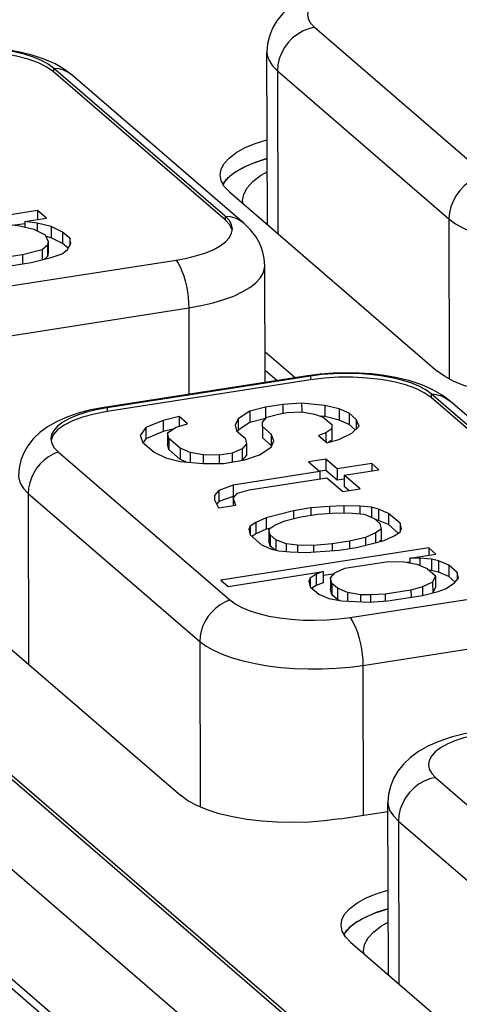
# Model space of a CAD drawing. Header units: millimetres. Extents: x -2579 to 1363, y -329 to 2298.
# Tile 261 of 280: x 1150.23 to 1155.66, y 1200.9 to 1213.07. Entities that reach past the tile are written whole.
import ezdxf

# ---------------------------------------------------------------- set-up
doc = ezdxf.new("R2010")
doc.units = ezdxf.units.MM
doc.header["$LTSCALE"] = 30.734
doc.layers.get('0').update_dxf_attribs({"linetype": 'CONTINUOUS'})

msp = doc.modelspace()

# ---------------------------------------------------------------- linework, layer by layer
at = {"color": 2}
for p, q in [((1167.169, 1186.38), (1135.997, 1213.29)), ((1153.868, 1212.973), (1155.988, 1211.143)), ((1167.602, 1187.478), (1138.453, 1212.643)), ((1150.643, 1212.47), (1150.643, 1212.424)), ((1153.408, 1212.436), (1155.528, 1210.606)), ((1153.408, 1212.436), (1153.413, 1210.425)), ((1152.763, 1210.64), (1152.763, 1210.594)), ((1155.528, 1210.606), (1155.532, 1208.627)), ((1149.801, 1209.114), (1152.314, 1209.506)), ((1152.314, 1209.506), (1152.316, 1208.439)), ((1153.818, 1208.663), (1153.818, 1208.616)), ((1155.306, 1208.445), (1155.306, 1208.398)), ((1151.305, 1208.271), (1151.305, 1208.224)), ((1150.332, 1207.213), (1152.451, 1205.383)), ((1150.332, 1207.213), (1150.336, 1205.099)), ((1154.464, 1205.088), (1156.977, 1205.48)), ((1152.451, 1205.383), (1152.456, 1203.337)), ((1154.464, 1205.088), (1154.468, 1203.235)), ((1155.362, 1203.701), (1157.482, 1201.871)), ((1154.903, 1203.164), (1157.022, 1201.334)), ((1154.903, 1203.164), (1154.907, 1201.153))]:
    msp.add_line(p, q, dxfattribs=at)
at = {"color": 7}
for p, q in [((1167.145, 1186.519), (1136.415, 1213.048)), ((1153.285, 1210.536), (1153.28, 1212.667)), ((1152.763, 1210.64), (1150.643, 1212.47)), ((1152.763, 1210.594), (1150.643, 1212.424)), ((1152.998, 1210.548), (1150.879, 1212.378)), ((1140.676, 1211.841), (1167.572, 1188.622)), ((1140.784, 1211.796), (1167.558, 1188.682)), ((1152.897, 1211.189), (1152.811, 1211.125)), ((1152.887, 1211.182), (1152.897, 1211.189)), ((1152.714, 1211.076), (1152.7, 1211.15)), ((1152.753, 1211.007), (1152.714, 1211.076)), ((1152.802, 1211.116), (1152.812, 1211.126)), ((1152.812, 1211.126), (1152.821, 1211.133)), ((1152.818, 1210.938), (1152.753, 1211.007)), ((1152.818, 1210.938), (1155.383, 1208.724)), ((1152.979, 1210.833), (1152.992, 1210.911)), ((1152.986, 1210.793), (1152.979, 1210.833)), ((1150.446, 1210.71), (1148.735, 1210.443)), ((1150.556, 1210.614), (1150.446, 1210.71)), ((1150.446, 1210.71), (1150.446, 1210.597)), ((1150.289, 1210.573), (1150.556, 1210.614)), ((1150.44, 1210.551), (1150.289, 1210.573)), ((1150.289, 1210.573), (1150.289, 1210.503)), ((1150.075, 1210.539), (1150.226, 1210.518)), ((1150.293, 1210.546), (1150.166, 1210.527)), ((1150.226, 1210.518), (1150.399, 1210.478)), ((1150.399, 1210.478), (1150.541, 1210.41)), ((1150.613, 1210.511), (1150.44, 1210.551)), ((1150.44, 1210.551), (1150.44, 1210.458)), ((1150.755, 1210.443), (1150.613, 1210.511)), ((1150.613, 1210.511), (1150.613, 1210.371)), ((1150.843, 1210.367), (1150.755, 1210.443)), ((1150.755, 1210.443), (1150.755, 1210.303)), ((1150.541, 1210.41), (1150.576, 1210.325)), ((1150.613, 1210.371), (1150.551, 1210.386)), ((1150.576, 1210.325), (1150.567, 1210.279)), ((1150.576, 1210.325), (1150.576, 1210.185)), ((1150.755, 1210.303), (1150.613, 1210.371)), ((1150.843, 1210.367), (1150.843, 1210.278)), ((1150.856, 1210.301), (1150.843, 1210.367)), ((1150.504, 1210.224), (1150.258, 1210.163)), ((1150.567, 1210.279), (1150.504, 1210.224)), ((1150.504, 1210.224), (1150.504, 1210.101)), ((1150.567, 1210.279), (1150.567, 1210.139)), ((1150.752, 1210.173), (1150.815, 1210.227)), ((1150.824, 1210.244), (1150.755, 1210.303)), ((1150.815, 1210.227), (1150.856, 1210.301)), ((1150.258, 1210.163), (1149.243, 1210.005)), ((1149.353, 1209.909), (1150.369, 1210.068)), ((1149.644, 1209.704), (1152.157, 1210.096)), ((1150.258, 1210.163), (1150.259, 1210.051)), ((1150.369, 1210.068), (1150.614, 1210.128)), ((1150.567, 1210.139), (1150.531, 1210.108)), ((1150.576, 1210.185), (1150.567, 1210.139)), ((1150.614, 1210.128), (1150.752, 1210.173)), ((1153.256, 1208.585), (1153.253, 1210.025)), ((1153.627, 1208.643), (1153.255, 1208.964)), ((1153.4, 1208.608), (1153.256, 1208.732)), ((1153.781, 1208.667), (1151.268, 1208.275)), ((1153.818, 1208.663), (1151.305, 1208.271)), ((1153.818, 1208.616), (1151.305, 1208.224)), ((1155.472, 1208.66), (1155.383, 1208.724)), ((1157.426, 1206.615), (1155.306, 1208.445)), ((1157.426, 1206.568), (1155.306, 1208.398)), ((1151.305, 1208.271), (1151.172, 1208.246)), ((1153.263, 1208.278), (1153.067, 1208.229)), ((1153.477, 1208.311), (1153.263, 1208.278)), ((1153.263, 1208.278), (1153.263, 1208.138)), ((1153.708, 1208.329), (1153.477, 1208.311)), ((1153.477, 1208.311), (1153.477, 1208.203)), ((1153.993, 1208.301), (1153.708, 1208.329)), ((1153.708, 1208.329), (1153.709, 1208.221)), ((1154.171, 1208.257), (1153.993, 1208.301)), ((1153.993, 1208.301), (1153.993, 1208.162)), ((1154.295, 1208.204), (1154.171, 1208.257)), ((1154.171, 1208.257), (1154.171, 1208.117)), ((1157.661, 1206.523), (1155.542, 1208.353)), ((1152.194, 1208.165), (1151.998, 1208.116)), ((1152.3, 1208.074), (1152.194, 1208.165)), ((1152.194, 1208.165), (1152.194, 1208.044)), ((1152.924, 1208.135), (1152.887, 1208.057)), ((1153.067, 1208.229), (1152.924, 1208.135)), ((1152.924, 1208.135), (1152.924, 1207.995)), ((1153.067, 1208.229), (1153.067, 1208.089)), ((1153.263, 1208.138), (1153.067, 1208.089)), ((1153.226, 1208.092), (1153.28, 1208.154)), ((1153.28, 1208.154), (1153.422, 1208.194)), ((1153.422, 1208.194), (1153.529, 1208.211)), ((1153.529, 1208.211), (1153.707, 1208.221)), ((1153.707, 1208.221), (1153.867, 1208.192)), ((1153.867, 1208.192), (1153.974, 1208.154)), ((1153.993, 1208.162), (1153.938, 1208.167)), ((1153.974, 1208.154), (1154.08, 1208.063)), ((1154.171, 1208.117), (1153.993, 1208.162)), ((1154.383, 1208.128), (1154.295, 1208.204)), ((1154.295, 1208.204), (1154.295, 1208.065)), ((1154.383, 1208.128), (1154.383, 1208.01)), ((1154.418, 1208.044), (1154.383, 1208.128)), ((1151.784, 1208.029), (1151.712, 1207.928)), ((1151.998, 1208.116), (1151.784, 1208.029)), ((1151.784, 1208.029), (1151.784, 1207.889)), ((1151.998, 1208.116), (1151.998, 1207.977)), ((1152.116, 1208.006), (1151.998, 1207.977)), ((1152.05, 1207.963), (1152.157, 1208.033)), ((1152.157, 1208.033), (1152.3, 1208.074)), ((1152.887, 1208.057), (1152.905, 1207.988)), ((1153.067, 1208.089), (1152.924, 1207.995)), ((1153.225, 1208.038), (1153.226, 1208.092)), ((1153.331, 1207.946), (1153.225, 1208.038)), ((1153.225, 1208.038), (1153.226, 1207.898)), ((1154.079, 1208.009), (1154.008, 1207.962)), ((1154.08, 1208.063), (1154.079, 1208.009)), ((1154.079, 1208.009), (1154.08, 1207.869)), ((1154.295, 1208.065), (1154.171, 1208.117)), ((1154.371, 1207.999), (1154.295, 1208.065)), ((1154.328, 1207.958), (1154.418, 1208.044)), ((1151.712, 1207.928), (1151.746, 1207.843)), ((1151.784, 1207.889), (1151.749, 1207.841)), ((1151.998, 1207.977), (1151.784, 1207.889)), ((1152.05, 1207.963), (1152.05, 1207.823)), ((1152.067, 1207.893), (1152.05, 1207.963)), ((1152.208, 1207.771), (1152.067, 1207.893)), ((1152.067, 1207.893), (1152.067, 1207.754)), ((1152.905, 1207.988), (1153.01, 1207.896)), ((1152.924, 1207.995), (1152.918, 1207.982)), ((1153.01, 1207.896), (1153.028, 1207.827)), ((1153.332, 1207.807), (1153.226, 1207.898)), ((1153.331, 1207.946), (1153.332, 1207.807)), ((1153.366, 1207.862), (1153.331, 1207.946)), ((1154.008, 1207.962), (1153.918, 1207.93)), ((1153.918, 1207.93), (1154.024, 1207.838)), ((1154.008, 1207.962), (1154.008, 1207.852)), ((1154.024, 1207.838), (1154.167, 1207.879)), ((1154.167, 1207.879), (1154.328, 1207.958)), ((1151.746, 1207.843), (1151.888, 1207.721)), ((1152.067, 1207.754), (1152.05, 1207.823)), ((1152.333, 1207.719), (1152.208, 1207.771)), ((1152.208, 1207.771), (1152.209, 1207.632)), ((1152.974, 1207.765), (1152.849, 1207.709)), ((1153.028, 1207.827), (1152.974, 1207.765)), ((1152.974, 1207.765), (1152.974, 1207.625)), ((1153.028, 1207.827), (1153.028, 1207.687)), ((1153.187, 1207.69), (1153.33, 1207.784)), ((1153.33, 1207.784), (1153.366, 1207.862)), ((1153.336, 1207.797), (1153.332, 1207.807)), ((1154.08, 1207.869), (1154.039, 1207.842)), ((1150.699, 1207.727), (1152.819, 1205.897)), ((1151.888, 1207.721), (1152.029, 1207.653)), ((1152.029, 1207.653), (1152.207, 1207.609)), ((1152.209, 1207.632), (1152.067, 1207.754)), ((1152.493, 1207.69), (1152.333, 1207.719)), ((1152.333, 1207.719), (1152.333, 1207.597)), ((1152.688, 1207.684), (1152.493, 1207.69)), ((1152.493, 1207.69), (1152.493, 1207.581)), ((1152.849, 1207.709), (1152.688, 1207.684)), ((1152.688, 1207.684), (1152.688, 1207.584)), ((1152.849, 1207.709), (1152.849, 1207.601)), ((1153.028, 1207.687), (1152.974, 1207.625)), ((1153.008, 1207.626), (1153.187, 1207.69)), ((1154.005, 1207.637), (1153.791, 1207.604)), ((1154.146, 1207.515), (1154.005, 1207.637)), ((1154.005, 1207.637), (1154.005, 1207.498)), ((1152.207, 1207.609), (1152.492, 1207.581)), ((1152.278, 1207.602), (1152.209, 1207.632)), ((1152.492, 1207.581), (1152.741, 1207.584)), ((1152.741, 1207.584), (1153.008, 1207.626)), ((1152.974, 1207.625), (1152.959, 1207.618)), ((1153.791, 1207.604), (1153.932, 1207.482)), ((1154.574, 1207.582), (1154.146, 1207.515)), ((1154.146, 1207.515), (1154.147, 1207.376)), ((1154.662, 1207.506), (1154.574, 1207.582)), ((1154.574, 1207.582), (1154.574, 1207.492)), ((1153.932, 1207.482), (1152.863, 1207.315)), ((1153.058, 1207.256), (1154.021, 1207.406)), ((1154.005, 1207.498), (1153.932, 1207.486)), ((1153.932, 1207.482), (1153.933, 1207.392)), ((1154.147, 1207.376), (1154.005, 1207.498)), ((1154.021, 1207.406), (1154.215, 1207.238)), ((1154.235, 1207.439), (1154.662, 1207.506)), ((1154.429, 1207.271), (1154.235, 1207.439)), ((1154.235, 1207.439), (1154.235, 1207.299)), ((1152.863, 1207.315), (1152.684, 1207.251)), ((1152.863, 1207.315), (1152.863, 1207.176)), ((1154.235, 1207.389), (1154.147, 1207.376)), ((1154.215, 1207.238), (1154.429, 1207.271)), ((1154.292, 1207.25), (1154.235, 1207.299)), ((1152.631, 1207.189), (1152.63, 1207.135)), ((1152.684, 1207.251), (1152.631, 1207.189)), ((1152.684, 1207.251), (1152.685, 1207.112)), ((1152.863, 1207.176), (1152.685, 1207.112)), ((1152.862, 1207.153), (1152.916, 1207.215)), ((1152.862, 1207.153), (1152.862, 1207.063)), ((1152.896, 1207.068), (1152.862, 1207.153)), ((1152.884, 1207.179), (1152.863, 1207.176)), ((1152.916, 1207.215), (1153.058, 1207.256)), ((1152.63, 1207.135), (1152.683, 1207.035)), ((1152.685, 1207.112), (1152.658, 1207.081)), ((1152.683, 1207.035), (1152.896, 1207.068)), ((1153.822, 1207.033), (1153.608, 1206.999)), ((1154.053, 1207.051), (1153.822, 1207.033)), ((1153.822, 1207.033), (1153.822, 1206.943)), ((1154.231, 1207.06), (1154.053, 1207.051)), ((1154.053, 1207.051), (1154.053, 1206.968)), ((1154.427, 1207.055), (1154.231, 1207.06)), ((1154.231, 1207.06), (1154.231, 1206.972)), ((1154.569, 1207.041), (1154.427, 1207.055)), ((1154.427, 1207.055), (1154.427, 1206.96)), ((1154.658, 1207.019), (1154.569, 1207.041)), ((1154.569, 1207.041), (1154.569, 1206.917)), ((1153.269, 1206.91), (1153.144, 1206.855)), ((1153.608, 1206.999), (1153.269, 1206.91)), ((1153.269, 1206.91), (1153.269, 1206.771)), ((1153.5, 1206.874), (1153.696, 1206.923)), ((1153.608, 1206.999), (1153.608, 1206.901)), ((1153.696, 1206.923), (1153.91, 1206.956)), ((1153.91, 1206.956), (1154.141, 1206.974)), ((1154.141, 1206.974), (1154.337, 1206.969)), ((1154.337, 1206.969), (1154.479, 1206.955)), ((1154.479, 1206.955), (1154.604, 1206.902)), ((1154.782, 1206.966), (1154.658, 1207.019)), ((1154.658, 1207.019), (1154.658, 1206.879)), ((1154.923, 1206.844), (1154.782, 1206.966)), ((1154.782, 1206.966), (1154.782, 1206.827)), ((1153.072, 1206.808), (1153.054, 1206.769)), ((1153.144, 1206.855), (1153.072, 1206.808)), ((1153.072, 1206.808), (1153.072, 1206.7)), ((1153.144, 1206.855), (1153.144, 1206.715)), ((1153.323, 1206.785), (1153.269, 1206.771)), ((1153.303, 1206.772), (1153.375, 1206.819)), ((1153.375, 1206.819), (1153.5, 1206.874)), ((1154.604, 1206.902), (1154.674, 1206.841)), ((1154.658, 1206.879), (1154.619, 1206.889)), ((1154.782, 1206.827), (1154.658, 1206.879)), ((1154.674, 1206.841), (1154.691, 1206.772)), ((1154.902, 1206.723), (1154.782, 1206.827)), ((1154.923, 1206.844), (1154.924, 1206.736)), ((1154.941, 1206.775), (1154.923, 1206.844)), ((1153.054, 1206.769), (1153.071, 1206.7)), ((1153.071, 1206.7), (1153.212, 1206.578)), ((1153.144, 1206.715), (1153.092, 1206.681)), ((1153.269, 1206.771), (1153.144, 1206.715)), ((1153.303, 1206.772), (1153.303, 1206.632)), ((1153.32, 1206.702), (1153.303, 1206.772)), ((1153.391, 1206.641), (1153.32, 1206.702)), ((1153.32, 1206.702), (1153.321, 1206.563)), ((1154.495, 1206.669), (1154.298, 1206.621)), ((1154.62, 1206.725), (1154.495, 1206.669)), ((1154.495, 1206.669), (1154.495, 1206.571)), ((1154.691, 1206.772), (1154.62, 1206.725)), ((1154.62, 1206.725), (1154.62, 1206.604)), ((1154.691, 1206.772), (1154.692, 1206.632)), ((1154.726, 1206.633), (1154.851, 1206.689)), ((1154.851, 1206.689), (1154.922, 1206.736)), ((1154.922, 1206.736), (1154.941, 1206.775)), ((1155.277, 1206.539), (1152.71, 1206.139)), ((1153.212, 1206.578), (1153.337, 1206.525)), ((1153.321, 1206.563), (1153.303, 1206.632)), ((1153.376, 1206.515), (1153.321, 1206.563)), ((1153.515, 1206.589), (1153.391, 1206.641)), ((1153.391, 1206.641), (1153.391, 1206.511)), ((1153.657, 1206.575), (1153.515, 1206.589)), ((1153.515, 1206.589), (1153.515, 1206.494)), ((1153.853, 1206.569), (1153.657, 1206.575)), ((1153.657, 1206.575), (1153.658, 1206.486)), ((1154.085, 1206.588), (1153.853, 1206.569)), ((1153.853, 1206.569), (1153.853, 1206.49)), ((1154.298, 1206.621), (1154.085, 1206.588)), ((1154.085, 1206.588), (1154.085, 1206.505)), ((1154.173, 1206.511), (1154.387, 1206.545)), ((1154.298, 1206.621), (1154.299, 1206.531)), ((1154.387, 1206.545), (1154.583, 1206.593)), ((1154.583, 1206.593), (1154.726, 1206.633)), ((1154.692, 1206.632), (1154.669, 1206.617)), ((1155.365, 1206.463), (1155.277, 1206.539)), ((1155.277, 1206.539), (1155.277, 1206.449)), ((1153.337, 1206.525), (1153.425, 1206.503)), ((1153.425, 1206.503), (1153.568, 1206.489)), ((1153.568, 1206.489), (1153.763, 1206.483)), ((1153.763, 1206.483), (1154.173, 1206.511)), ((1155.044, 1206.413), (1155.365, 1206.463)), ((1154.242, 1206.288), (1154.777, 1206.371)), ((1154.777, 1206.371), (1154.973, 1206.366)), ((1154.973, 1206.366), (1155.132, 1206.337)), ((1155.044, 1206.363), (1155.013, 1206.359)), ((1155.169, 1206.414), (1155.044, 1206.413)), ((1155.044, 1206.413), (1155.044, 1206.353)), ((1155.132, 1206.337), (1155.257, 1206.284)), ((1155.311, 1206.401), (1155.169, 1206.414)), ((1155.169, 1206.414), (1155.169, 1206.321)), ((1155.4, 1206.379), (1155.311, 1206.401)), ((1155.311, 1206.401), (1155.311, 1206.261)), ((1155.524, 1206.326), (1155.4, 1206.379)), ((1155.4, 1206.379), (1155.4, 1206.239)), ((1155.63, 1206.234), (1155.524, 1206.326)), ((1155.524, 1206.326), (1155.524, 1206.186)), ((1152.799, 1206.063), (1153.975, 1206.246)), ((1153.886, 1206.215), (1153.814, 1206.167)), ((1153.975, 1206.246), (1153.886, 1206.215)), ((1153.886, 1206.215), (1153.886, 1206.075)), ((1153.975, 1206.246), (1153.975, 1206.107)), ((1154.103, 1206.217), (1153.975, 1206.197)), ((1154.063, 1206.17), (1154.117, 1206.233)), ((1154.117, 1206.233), (1154.242, 1206.288)), ((1155.257, 1206.284), (1155.363, 1206.193)), ((1155.311, 1206.261), (1155.28, 1206.264)), ((1155.4, 1206.239), (1155.311, 1206.261)), ((1155.363, 1206.193), (1155.326, 1206.115)), ((1155.363, 1206.193), (1155.363, 1206.053)), ((1155.524, 1206.186), (1155.4, 1206.239)), ((1155.605, 1206.116), (1155.524, 1206.186)), ((1155.63, 1206.234), (1155.63, 1206.145)), ((1155.647, 1206.165), (1155.63, 1206.234)), ((1152.71, 1206.139), (1152.799, 1206.063)), ((1153.814, 1206.167), (1153.796, 1206.129)), ((1153.796, 1206.129), (1153.813, 1206.059)), ((1153.813, 1206.059), (1153.919, 1205.968)), ((1153.814, 1206.167), (1153.814, 1206.059)), ((1153.886, 1206.075), (1153.834, 1206.041)), ((1153.975, 1206.107), (1153.886, 1206.075)), ((1154.063, 1206.17), (1154.063, 1206.031)), ((1154.08, 1206.101), (1154.063, 1206.17)), ((1154.151, 1206.04), (1154.08, 1206.101)), ((1154.08, 1206.101), (1154.081, 1205.961)), ((1154.307, 1205.679), (1156.82, 1206.07)), ((1155.201, 1206.06), (1155.058, 1206.019)), ((1155.326, 1206.115), (1155.201, 1206.06)), ((1155.201, 1206.06), (1155.201, 1205.951)), ((1155.326, 1206.115), (1155.327, 1205.983)), ((1155.363, 1206.053), (1155.33, 1205.984)), ((1155.486, 1206.032), (1155.593, 1206.103)), ((1155.593, 1206.103), (1155.647, 1206.165)), ((1153.919, 1205.968), (1154.043, 1205.915)), ((1154.081, 1205.961), (1154.063, 1206.031)), ((1154.151, 1205.9), (1154.081, 1205.961)), ((1154.275, 1205.987), (1154.151, 1206.04)), ((1154.151, 1206.04), (1154.151, 1205.9)), ((1154.435, 1205.958), (1154.275, 1205.987)), ((1154.275, 1205.987), (1154.275, 1205.882)), ((1154.56, 1205.96), (1154.435, 1205.958)), ((1154.435, 1205.958), (1154.435, 1205.873)), ((1154.738, 1205.969), (1154.56, 1205.96)), ((1154.56, 1205.96), (1154.56, 1205.867)), ((1155.058, 1206.019), (1154.738, 1205.969)), ((1154.738, 1205.969), (1154.738, 1205.885)), ((1154.773, 1205.885), (1155.2, 1205.951)), ((1155.058, 1206.019), (1155.059, 1205.929)), ((1155.2, 1205.951), (1155.396, 1206)), ((1155.396, 1206), (1155.486, 1206.032)), ((1154.043, 1205.915), (1154.203, 1205.886)), ((1154.171, 1205.892), (1154.151, 1205.9)), ((1154.203, 1205.886), (1154.541, 1205.867)), ((1154.541, 1205.867), (1154.773, 1205.885)), ((1149.649, 1205.692), (1152.214, 1203.478)), ((1152.303, 1203.414), (1152.214, 1203.478)), ((1154.779, 1201.264), (1154.774, 1203.395)), ((1154.179, 1203.19), (1154.774, 1203.283)), ((1154.391, 1201.917), (1154.305, 1201.853)), ((1154.381, 1201.911), (1154.391, 1201.917)), ((1154.208, 1201.804), (1154.195, 1201.879)), ((1154.248, 1201.735), (1154.208, 1201.804)), ((1154.296, 1201.844), (1154.307, 1201.854)), ((1154.307, 1201.854), (1154.315, 1201.861)), ((1154.312, 1201.667), (1154.248, 1201.735)), ((1154.312, 1201.667), (1156.877, 1199.452)), ((1154.473, 1201.561), (1154.486, 1201.639)), ((1154.481, 1201.521), (1154.473, 1201.561))]:
    msp.add_line(p, q, dxfattribs=at)
for points in [[(1154.398, 1213.546), (1154.224, 1213.513), (1154.061, 1213.472), (1153.909, 1213.42), (1153.773, 1213.36), (1153.657, 1213.293), (1153.557, 1213.22), (1153.472, 1213.14), (1153.402, 1213.053), (1153.348, 1212.961), (1153.31, 1212.865), (1153.287, 1212.767), (1153.28, 1212.667)], [(1150.879, 1212.378), (1150.779, 1212.453), (1150.663, 1212.52), (1150.528, 1212.579), (1150.38, 1212.629), (1150.226, 1212.667), (1150.068, 1212.696), (1149.91, 1212.715), (1149.752, 1212.726), (1149.592, 1212.729), (1149.433, 1212.725), (1149.274, 1212.713), (1149.117, 1212.693)], [(1150.643, 1212.47), (1150.577, 1212.519), (1150.493, 1212.563), (1150.394, 1212.604), (1150.282, 1212.639), (1150.158, 1212.669), (1150.024, 1212.692), (1149.883, 1212.709), (1149.737, 1212.719), (1149.589, 1212.722), (1149.441, 1212.718), (1149.295, 1212.706), (1149.155, 1212.688)], [(1150.643, 1212.424), (1150.56, 1212.482), (1150.456, 1212.534), (1150.328, 1212.579), (1150.184, 1212.617), (1150.024, 1212.645), (1149.854, 1212.665), (1149.678, 1212.674), (1149.5, 1212.673), (1149.326, 1212.663), (1149.155, 1212.642)], [(1152.7, 1211.15), (1152.712, 1211.219), (1152.749, 1211.289), (1152.811, 1211.357), (1152.896, 1211.422), (1153.004, 1211.482), (1153.133, 1211.536), (1153.279, 1211.584), (1153.282, 1211.585)], [(1153.283, 1211.352), (1153.28, 1211.351), (1153.133, 1211.303), (1153.005, 1211.249), (1152.897, 1211.189)], [(1153.007, 1211.25), (1153.046, 1211.268), (1153.087, 1211.285), (1153.133, 1211.304), (1153.179, 1211.32), (1153.229, 1211.336), (1153.282, 1211.352)], [(1152.821, 1211.133), (1152.829, 1211.14), (1152.84, 1211.149), (1152.851, 1211.157), (1152.863, 1211.166), (1152.872, 1211.173), (1152.887, 1211.182)], [(1152.897, 1211.189), (1152.913, 1211.199), (1152.929, 1211.209), (1152.946, 1211.219), (1152.967, 1211.23), (1152.985, 1211.239), (1153.007, 1211.25)], [(1152.992, 1210.911), (1153.034, 1210.991), (1153.104, 1211.068), (1153.201, 1211.141), (1153.283, 1211.187)], [(1152.736, 1211.037), (1152.737, 1211.039), (1152.74, 1211.042), (1152.742, 1211.046), (1152.745, 1211.05), (1152.746, 1211.052), (1152.749, 1211.057)], [(1152.811, 1211.125), (1152.749, 1211.056), (1152.738, 1211.034)], [(1152.749, 1211.057), (1152.756, 1211.066), (1152.764, 1211.075), (1152.773, 1211.086), (1152.781, 1211.095), (1152.792, 1211.106), (1152.802, 1211.116)], [(1152.852, 1210.48), (1152.841, 1210.536), (1152.811, 1210.589), (1152.763, 1210.64)], [(1152.844, 1210.476), (1152.819, 1210.531), (1152.763, 1210.594)], [(1152.157, 1210.096), (1152.29, 1210.121), (1152.413, 1210.151), (1152.524, 1210.187), (1152.622, 1210.229), (1152.703, 1210.274), (1152.768, 1210.323), (1152.815, 1210.375), (1152.843, 1210.428), (1152.852, 1210.48)], [(1153.253, 1210.025), (1153.246, 1210.118), (1153.225, 1210.211), (1153.19, 1210.301), (1153.141, 1210.388), (1153.077, 1210.471), (1152.998, 1210.548)], [(1155.542, 1208.353), (1155.442, 1208.428), (1155.327, 1208.494), (1155.192, 1208.554), (1155.043, 1208.603), (1154.889, 1208.641), (1154.731, 1208.67), (1154.574, 1208.689), (1154.415, 1208.7), (1154.255, 1208.704), (1154.096, 1208.699), (1153.937, 1208.687), (1153.781, 1208.667)], [(1155.306, 1208.445), (1155.24, 1208.493), (1155.156, 1208.538), (1155.058, 1208.578), (1154.945, 1208.613), (1154.821, 1208.643), (1154.687, 1208.666), (1154.546, 1208.683), (1154.4, 1208.693), (1154.252, 1208.696), (1154.104, 1208.692), (1153.958, 1208.681), (1153.818, 1208.663)], [(1155.306, 1208.398), (1155.223, 1208.456), (1155.119, 1208.508), (1154.992, 1208.553), (1154.847, 1208.591), (1154.687, 1208.62), (1154.518, 1208.639), (1154.341, 1208.649), (1154.163, 1208.648), (1153.989, 1208.637), (1153.818, 1208.616)], [(1157.348, 1208.437), (1157.161, 1208.413), (1156.97, 1208.398), (1156.774, 1208.392), (1156.579, 1208.396), (1156.386, 1208.409), (1156.2, 1208.432), (1156.023, 1208.463), (1155.859, 1208.502), (1155.711, 1208.548), (1155.581, 1208.601), (1155.472, 1208.66)], [(1151.268, 1208.275), (1151.102, 1208.244), (1150.949, 1208.204), (1150.806, 1208.155), (1150.678, 1208.098), (1150.568, 1208.034), (1150.473, 1207.964), (1150.393, 1207.886), (1150.327, 1207.802), (1150.276, 1207.714), (1150.24, 1207.622), (1150.218, 1207.527), (1150.211, 1207.43)], [(1151.172, 1208.246), (1151.049, 1208.216), (1150.938, 1208.18), (1150.84, 1208.138), (1150.759, 1208.093), (1150.694, 1208.044), (1150.647, 1207.992), (1150.619, 1207.939), (1150.61, 1207.887)], [(1151.305, 1208.224), (1151.145, 1208.194), (1151.003, 1208.155), (1150.878, 1208.109), (1150.774, 1208.056), (1150.694, 1207.997), (1150.64, 1207.935), (1150.613, 1207.871)], [(1150.61, 1207.887), (1150.621, 1207.831), (1150.651, 1207.778), (1150.699, 1207.727)], [(1152.819, 1205.897), (1152.885, 1205.848), (1152.969, 1205.804), (1153.068, 1205.763), (1153.18, 1205.728), (1153.304, 1205.698), (1153.438, 1205.675), (1153.579, 1205.658), (1153.725, 1205.648), (1153.873, 1205.645), (1154.021, 1205.65), (1154.167, 1205.661), (1154.307, 1205.679)], [(1155.892, 1204.274), (1155.718, 1204.241), (1155.556, 1204.2), (1155.403, 1204.148), (1155.267, 1204.088), (1155.151, 1204.022), (1155.051, 1203.948), (1154.966, 1203.868), (1154.896, 1203.781), (1154.843, 1203.689), (1154.804, 1203.593), (1154.782, 1203.495), (1154.774, 1203.395)], [(1154.179, 1203.19), (1153.992, 1203.166), (1153.801, 1203.152), (1153.606, 1203.146), (1153.41, 1203.15), (1153.217, 1203.163), (1153.031, 1203.185), (1152.854, 1203.216), (1152.69, 1203.255), (1152.542, 1203.302), (1152.412, 1203.355), (1152.303, 1203.414)], [(1154.195, 1201.879), (1154.206, 1201.947), (1154.243, 1202.017), (1154.305, 1202.085), (1154.391, 1202.15), (1154.498, 1202.21), (1154.627, 1202.264), (1154.774, 1202.312), (1154.777, 1202.313)], [(1154.777, 1202.08), (1154.774, 1202.079), (1154.628, 1202.032), (1154.499, 1201.977), (1154.391, 1201.917)], [(1154.501, 1201.978), (1154.54, 1201.996), (1154.581, 1202.014), (1154.628, 1202.032), (1154.673, 1202.048), (1154.724, 1202.064), (1154.776, 1202.08)], [(1154.391, 1201.917), (1154.407, 1201.927), (1154.424, 1201.937), (1154.441, 1201.947), (1154.461, 1201.958), (1154.479, 1201.967), (1154.501, 1201.978)], [(1154.305, 1201.853), (1154.244, 1201.785), (1154.232, 1201.762)], [(1154.244, 1201.785), (1154.251, 1201.794), (1154.258, 1201.803), (1154.267, 1201.814), (1154.275, 1201.823), (1154.286, 1201.834), (1154.296, 1201.844)], [(1154.315, 1201.861), (1154.323, 1201.868), (1154.334, 1201.877), (1154.345, 1201.886), (1154.357, 1201.894), (1154.367, 1201.901), (1154.381, 1201.911)], [(1154.486, 1201.639), (1154.528, 1201.719), (1154.598, 1201.796), (1154.695, 1201.869), (1154.777, 1201.915)], [(1154.23, 1201.765), (1154.232, 1201.767), (1154.234, 1201.77), (1154.236, 1201.774), (1154.239, 1201.778), (1154.24, 1201.78), (1154.244, 1201.785)]]:
    msp.add_lwpolyline(points, dxfattribs=at)
at = {"color": 2}
for points in [[(1154.341, 1213.493), (1154.219, 1213.462), (1154.108, 1213.426), (1154.01, 1213.385), (1153.928, 1213.339), (1153.862, 1213.29), (1153.816, 1213.239), (1153.787, 1213.185), (1153.779, 1213.131), (1153.79, 1213.076), (1153.819, 1213.024), (1153.868, 1212.973)], [(1153.868, 1212.973), (1153.796, 1212.956), (1153.726, 1212.928), (1153.659, 1212.89), (1153.597, 1212.842), (1153.543, 1212.786), (1153.496, 1212.723), (1153.458, 1212.655), (1153.431, 1212.583), (1153.414, 1212.509), (1153.408, 1212.436)], [(1153.28, 1212.667), (1153.283, 1212.63), (1153.305, 1212.564), (1153.347, 1212.498), (1153.408, 1212.436)], [(1150.643, 1212.47), (1150.704, 1212.463), (1150.762, 1212.447), (1150.816, 1212.422), (1150.865, 1212.39), (1150.879, 1212.378)], [(1155.988, 1211.143), (1155.916, 1211.126), (1155.845, 1211.098), (1155.779, 1211.06), (1155.717, 1211.012), (1155.662, 1210.956), (1155.615, 1210.893), (1155.578, 1210.825), (1155.55, 1210.753), (1155.534, 1210.679), (1155.528, 1210.606)], [(1152.763, 1210.64), (1152.824, 1210.633), (1152.881, 1210.617), (1152.936, 1210.592), (1152.985, 1210.56), (1152.998, 1210.548)], [(1155.528, 1210.606), (1155.609, 1210.546), (1155.707, 1210.489), (1155.823, 1210.438), (1155.953, 1210.391), (1156.097, 1210.35), (1156.253, 1210.315), (1156.419, 1210.286), (1156.593, 1210.265), (1156.772, 1210.251), (1156.954, 1210.244), (1157.138, 1210.245), (1157.32, 1210.253), (1157.499, 1210.269), (1157.672, 1210.292)], [(1152.157, 1210.096), (1152.183, 1210.057), (1152.207, 1210.011), (1152.23, 1209.958), (1152.251, 1209.9), (1152.269, 1209.838), (1152.285, 1209.773), (1152.297, 1209.706), (1152.306, 1209.638), (1152.312, 1209.571), (1152.314, 1209.506)], [(1152.314, 1209.506), (1152.468, 1209.534), (1152.614, 1209.568), (1152.748, 1209.608), (1152.869, 1209.652), (1152.975, 1209.702), (1153.066, 1209.756), (1153.14, 1209.813), (1153.196, 1209.872), (1153.233, 1209.934), (1153.251, 1209.996), (1153.253, 1210.025)], [(1153.818, 1208.663), (1153.792, 1208.668), (1153.781, 1208.667)], [(1155.306, 1208.445), (1155.367, 1208.437), (1155.425, 1208.421), (1155.479, 1208.396), (1155.528, 1208.364), (1155.542, 1208.353)], [(1151.305, 1208.271), (1151.279, 1208.276), (1151.268, 1208.275)], [(1150.699, 1207.727), (1150.639, 1207.7), (1150.581, 1207.666), (1150.527, 1207.625), (1150.478, 1207.577), (1150.435, 1207.524), (1150.399, 1207.466), (1150.37, 1207.405), (1150.349, 1207.342), (1150.336, 1207.277), (1150.332, 1207.213)], [(1150.211, 1207.43), (1150.214, 1207.396), (1150.234, 1207.333), (1150.274, 1207.272), (1150.332, 1207.213)], [(1152.819, 1205.897), (1152.758, 1205.87), (1152.7, 1205.836), (1152.646, 1205.795), (1152.597, 1205.747), (1152.554, 1205.694), (1152.518, 1205.636), (1152.489, 1205.575), (1152.468, 1205.512), (1152.455, 1205.447), (1152.451, 1205.383)], [(1154.307, 1205.679), (1154.333, 1205.64), (1154.358, 1205.593), (1154.38, 1205.541), (1154.401, 1205.483), (1154.419, 1205.421), (1154.435, 1205.355), (1154.447, 1205.288), (1154.456, 1205.221), (1154.462, 1205.154), (1154.464, 1205.088)], [(1152.451, 1205.383), (1152.527, 1205.327), (1152.62, 1205.274), (1152.728, 1205.225), (1152.851, 1205.181), (1152.986, 1205.143), (1153.132, 1205.11), (1153.288, 1205.083), (1153.451, 1205.063), (1153.619, 1205.05), (1153.791, 1205.044), (1153.963, 1205.045), (1154.134, 1205.052), (1154.302, 1205.067), (1154.464, 1205.088)], [(1155.835, 1204.221), (1155.713, 1204.191), (1155.602, 1204.154), (1155.504, 1204.113), (1155.422, 1204.067), (1155.357, 1204.018), (1155.31, 1203.967), (1155.282, 1203.913), (1155.273, 1203.859), (1155.284, 1203.805), (1155.314, 1203.752), (1155.362, 1203.701)], [(1155.362, 1203.701), (1155.29, 1203.684), (1155.22, 1203.656), (1155.153, 1203.618), (1155.092, 1203.57), (1155.037, 1203.514), (1154.99, 1203.451), (1154.952, 1203.383), (1154.925, 1203.311), (1154.908, 1203.237), (1154.903, 1203.164)], [(1154.774, 1203.395), (1154.777, 1203.358), (1154.799, 1203.292), (1154.841, 1203.227), (1154.903, 1203.164)]]:
    msp.add_lwpolyline(points, dxfattribs=at)

doc.saveas('drawing.dxf')
